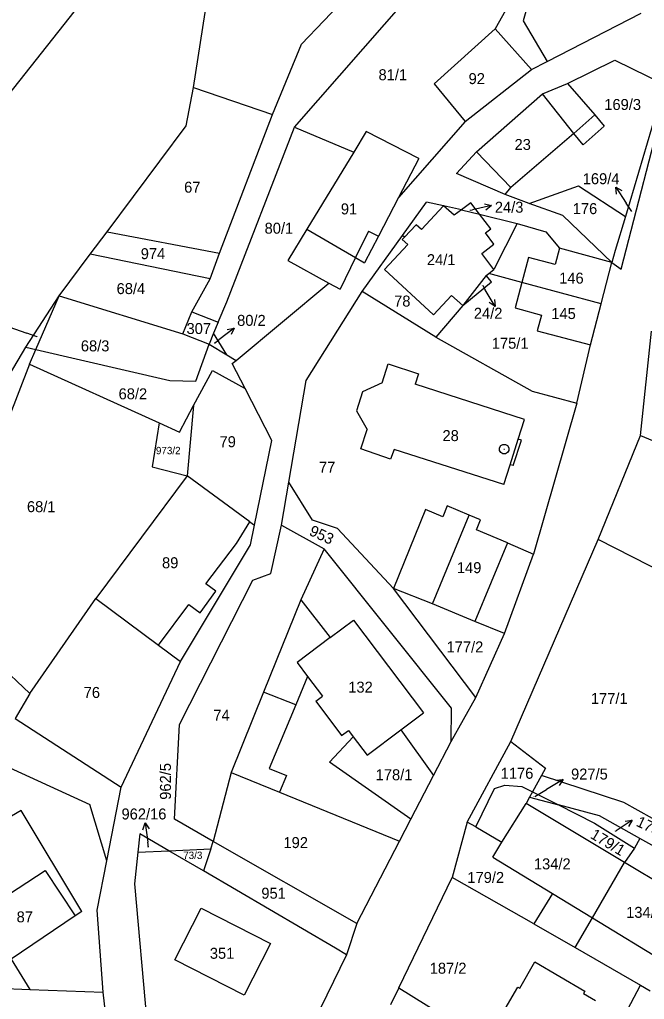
# Model space of a CAD drawing. Extents: x -593358 to -590116, y -1072518 to -1068420.
# Drawn here: x -591794.4 to -591697.7, y -1070880.4 to -1070728.7 of the extents above; entities that cross this region are included whole.
import ezdxf

# ---------------------------------------------------------------- set-up
doc = ezdxf.new("R2010")
doc.units = 0
for name, color, linetype in [('Parcela KN', 7, 'Continuous'), ('Parcela ZE', 7, 'Continuous'), ('Parcelní číslo', 7, 'Continuous'), ('Parcelní číslo_stavební', 7, 'Continuous'), ('stavby - vnitřní kresba', 7, 'Continuous'), ('Vrstva 16', 7, 'Continuous'), ('Vrstva 24', 7, 'Continuous')]:
    doc.layers.add(name, color=color, linetype=linetype)

msp = doc.modelspace()

# ---------------------------------------------------------------- linework, layer by layer
at = {"layer": 'Parcela KN'}
for p, q in [((-591767.47, -1070739.19), (-591761.53, -1070700.35)), ((-591750.75, -1070732.51), (-591735.56, -1070716.47)), ((-591751.85, -1070745.33), (-591730.3, -1070720.71)), ((-591714.68, -1070722.61), (-591716.43, -1070728.87)), ((-591808.6, -1070756.12), (-591784.98, -1070726.25)), ((-591718.7, -1070726.48), (-591720.77, -1070730.15)), ((-591712.74, -1070735.17), (-591698.2, -1070727.71)), ((-591716.43, -1070728.87), (-591712.74, -1070735.17)), ((-591720.77, -1070730.15), (-591730.23, -1070738.62)), ((-591715.16, -1070736.43), (-591720.77, -1070730.15)), ((-591755.25, -1070743.39), (-591750.75, -1070732.51)), ((-591715.16, -1070736.43), (-591712.74, -1070735.17)), ((-591709.59, -1070738.58), (-591702.24, -1070734.99)), ((-591702.24, -1070734.99), (-591694.58, -1070738.76)), ((-591725.41, -1070744.46), (-591715.16, -1070736.43)), ((-591730.23, -1070738.62), (-591725.41, -1070744.46)), ((-591713.47, -1070740.19), (-591709.59, -1070738.58)), ((-591709.59, -1070738.58), (-591705.35, -1070743.42)), ((-591694.58, -1070738.76), (-591700.63, -1070759.16)), ((-591768.64, -1070745.16), (-591767.47, -1070739.19)), ((-591767.47, -1070739.19), (-591755.25, -1070743.39)), ((-591723.66, -1070749.18), (-591713.47, -1070740.19)), ((-591701.3, -1070767.34), (-591694.05, -1070739.29)), ((-591763.47, -1070764.84), (-591755.25, -1070743.39)), ((-591725.41, -1070744.46), (-591735.73, -1070756.25)), ((-591705.35, -1070743.42), (-591703.93, -1070745.17)), ((-591780.86, -1070761.53), (-591768.64, -1070745.16)), ((-591762.32, -1070772.38), (-591751.85, -1070745.33)), ((-591751.85, -1070745.33), (-591742.67, -1070749.21)), ((-591740.73, -1070746.02), (-591742.67, -1070749.21)), ((-591732.58, -1070750.22), (-591740.73, -1070746.02)), ((-591708.63, -1070746.35), (-591718.34, -1070754.71)), ((-591707.17, -1070748.06), (-591708.63, -1070746.35)), ((-591703.93, -1070745.17), (-591707.17, -1070748.06)), ((-591742.67, -1070749.21), (-591749.93, -1070761.16)), ((-591726.78, -1070752.5), (-591723.66, -1070749.18)), ((-591732.58, -1070750.22), (-591735.73, -1070756.25)), ((-591719.25, -1070755.77), (-591726.78, -1070752.5)), ((-591719.25, -1070755.77), (-591718.34, -1070754.71)), ((-591715.51, -1070757.19), (-591707.89, -1070754.41)), ((-591707.89, -1070754.41), (-591700.63, -1070759.16)), ((-591735.73, -1070756.25), (-591738.86, -1070762.22)), ((-591735.13, -1070762.12), (-591731.39, -1070756.94)), ((-591728.8, -1070757.52), (-591731.39, -1070756.94)), ((-591724.55, -1070757.04), (-591726, -1070758.13)), ((-591723.19, -1070758.83), (-591724.55, -1070757.04)), ((-591715.51, -1070757.19), (-591719.25, -1070755.77)), ((-591726, -1070758.13), (-591728.8, -1070757.52)), ((-591726, -1070758.13), (-591723.19, -1070758.83)), ((-591710.3, -1070759.02), (-591715.51, -1070757.19)), ((-591723.19, -1070758.83), (-591717.4, -1070760.27)), ((-591702.7, -1070766.29), (-591710.3, -1070759.02)), ((-591700.63, -1070759.16), (-591702.19, -1070764.43)), ((-591783.46, -1070765.01), (-591780.86, -1070761.53)), ((-591780.86, -1070761.53), (-591763.47, -1070764.84)), ((-591749.93, -1070761.16), (-591752.87, -1070766.01)), ((-591717.4, -1070760.27), (-591720.98, -1070767.38)), ((-591717.4, -1070760.27), (-591712.96, -1070761.56)), ((-591712.96, -1070761.56), (-591710.82, -1070764.1)), ((-591741.37, -1070770.79), (-591735.13, -1070762.12)), ((-591738.86, -1070762.22), (-591741.02, -1070766.35)), ((-591734.83, -1070762.4), (-591735.16, -1070762.75)), ((-591735.16, -1070762.75), (-591734.33, -1070763.51)), ((-591734.83, -1070762.4), (-591735.13, -1070762.12)), ((-591734.33, -1070763.51), (-591737.94, -1070767.38)), ((-591702.7, -1070766.29), (-591710.82, -1070764.1)), ((-591702.19, -1070764.43), (-591702.7, -1070766.29)), ((-591788.27, -1070771.44), (-591783.46, -1070765.01)), ((-591764.93, -1070768.82), (-591783.46, -1070765.01)), ((-591764.93, -1070768.82), (-591763.47, -1070764.84)), ((-591752.87, -1070766.01), (-591746.54, -1070769.48)), ((-591742.4, -1070765.55), (-591744.8, -1070770.44)), ((-591742.4, -1070765.55), (-591741.02, -1070766.35)), ((-591737.94, -1070767.38), (-591730.32, -1070774.38)), ((-591721.75, -1070767.99), (-591720.98, -1070767.38)), ((-591704.36, -1070772.68), (-591702.7, -1070766.29)), ((-591702.7, -1070766.29), (-591701.3, -1070767.34)), ((-591767.74, -1070773.96), (-591764.93, -1070768.82)), ((-591722.18, -1070768.31), (-591725.8, -1070772.97)), ((-591722.18, -1070768.31), (-591721.75, -1070767.99)), ((-591721.36, -1070769.28), (-591722.18, -1070768.31)), ((-591716.64, -1070769.37), (-591721.75, -1070767.99)), ((-591760.88, -1070781.48), (-591746.54, -1070769.48)), ((-591746.54, -1070769.48), (-591744.8, -1070770.44)), ((-591725.8, -1070772.97), (-591721.36, -1070769.28)), ((-591716.64, -1070769.37), (-591717.71, -1070773.34)), ((-591704.36, -1070772.68), (-591716.64, -1070769.37)), ((-591793.45, -1070779.4), (-591788.27, -1070771.44)), ((-591791.89, -1070779.76), (-591788.27, -1070771.44)), ((-591788.27, -1070771.44), (-591769.14, -1070777.35)), ((-591750.06, -1070784.55), (-591741.37, -1070770.79)), ((-591729.96, -1070777.88), (-591741.37, -1070770.79)), ((-591730.32, -1070774.38), (-591727.56, -1070771.4)), ((-591727.56, -1070771.4), (-591725.8, -1070772.97)), ((-591763.69, -1070775.55), (-591762.32, -1070772.38)), ((-591725.8, -1070772.97), (-591729.96, -1070777.88)), ((-591717.71, -1070773.34), (-591713.6, -1070774.44)), ((-591706.02, -1070779.06), (-591704.36, -1070772.68)), ((-591769.14, -1070777.35), (-591767.74, -1070773.96)), ((-591767.74, -1070773.96), (-591763.69, -1070775.55)), ((-591713.6, -1070774.44), (-591714.26, -1070776.88)), ((-591763.69, -1070775.55), (-591764.39, -1070777.25)), ((-591769.14, -1070777.35), (-591765.08, -1070778.93)), ((-591764.39, -1070777.25), (-591765.08, -1070778.93)), ((-591729.96, -1070777.88), (-591715.04, -1070786.2)), ((-591714.26, -1070776.88), (-591706.02, -1070779.06)), ((-591698.3, -1070793.09), (-591696.56, -1070776.94)), ((-591813.62, -1070813.35), (-591793.45, -1070779.4)), ((-591793.45, -1070779.4), (-591791.89, -1070779.76)), ((-591792.87, -1070782.02), (-591791.89, -1070779.76)), ((-591791.89, -1070779.76), (-591771.13, -1070784.57)), ((-591767.12, -1070784.66), (-591765.08, -1070778.93)), ((-591765.08, -1070778.93), (-591762.35, -1070780.59)), ((-591708.15, -1070788.05), (-591706.02, -1070779.06)), ((-591762.35, -1070780.59), (-591760.88, -1070781.48)), ((-591792.87, -1070782.02), (-591799.09, -1070798.04)), ((-591792.87, -1070782.02), (-591772.79, -1070791.13)), ((-591761.51, -1070781.96), (-591760.88, -1070781.48)), ((-591759.51, -1070785.82), (-591761.51, -1070781.96)), ((-591738.29, -1070784.95), (-591737.34, -1070782)), ((-591737.34, -1070782), (-591732.66, -1070783.55)), ((-591767.47, -1070788.45), (-591764.57, -1070783)), ((-591764.57, -1070783), (-591759.51, -1070785.82)), ((-591732.66, -1070783.55), (-591733.17, -1070785.14)), ((-591771.13, -1070784.57), (-591767.12, -1070784.66)), ((-591755.35, -1070793.84), (-591759.51, -1070785.82)), ((-591752.74, -1070800.32), (-591750.06, -1070784.55)), ((-591738.29, -1070784.95), (-591741.34, -1070786.33)), ((-591716.22, -1070790.59), (-591733.17, -1070785.14)), ((-591741.34, -1070786.33), (-591742.24, -1070789.27)), ((-591715.04, -1070786.2), (-591708.15, -1070788.05)), ((-591769.65, -1070792.55), (-591767.47, -1070788.45)), ((-591767.47, -1070788.45), (-591768.49, -1070799.34)), ((-591708.15, -1070788.05), (-591714.87, -1070811.47)), ((-591742.24, -1070789.27), (-591740.6, -1070792.14)), ((-591772.79, -1070791.13), (-591773.9, -1070797.91)), ((-591772.79, -1070791.13), (-591769.65, -1070792.55)), ((-591717.21, -1070793.67), (-591716.22, -1070790.59)), ((-591741.57, -1070795.15), (-591740.6, -1070792.14)), ((-591704.86, -1070809.18), (-591698.3, -1070793.09)), ((-591698.3, -1070793.09), (-591681.05, -1070800.25)), ((-591758.05, -1070806.94), (-591755.35, -1070793.84)), ((-591717.98, -1070797.75), (-591716.73, -1070793.82)), ((-591716.73, -1070793.82), (-591717.21, -1070793.67)), ((-591736.98, -1070796.76), (-591741.57, -1070795.15)), ((-591736.42, -1070795.25), (-591736.98, -1070796.76)), ((-591719.45, -1070800.68), (-591736.42, -1070795.25)), ((-591773.9, -1070797.91), (-591768.49, -1070799.34)), ((-591719.45, -1070800.68), (-591718.46, -1070797.6)), ((-591717.98, -1070797.75), (-591718.46, -1070797.6)), ((-591768.49, -1070799.34), (-591782.59, -1070818.33)), ((-591758.74, -1070806.44), (-591768.49, -1070799.34)), ((-591753.87, -1070806.96), (-591752.74, -1070800.32)), ((-591749.08, -1070806.18), (-591752.74, -1070800.32)), ((-591728.2, -1070803.99), (-591728.89, -1070805.65)), ((-591724.79, -1070805.39), (-591728.2, -1070803.99)), ((-591731.58, -1070804.54), (-591736.52, -1070816.79)), ((-591728.89, -1070805.65), (-591731.58, -1070804.54)), ((-591723.04, -1070806.12), (-591724.79, -1070805.39)), ((-591758.74, -1070806.44), (-591758.05, -1070806.94)), ((-591758.68, -1070810), (-591758.05, -1070806.94)), ((-591755.54, -1070814.42), (-591753.87, -1070806.96)), ((-591753.87, -1070806.96), (-591747.25, -1070810.64)), ((-591745.21, -1070807.46), (-591749.08, -1070806.18)), ((-591723.69, -1070807.69), (-591723.04, -1070806.12)), ((-591736.52, -1070816.79), (-591745.21, -1070807.46)), ((-591718.88, -1070809.68), (-591723.69, -1070807.69)), ((-591769.51, -1070828.06), (-591758.68, -1070810)), ((-591718.88, -1070809.68), (-591714.87, -1070811.47)), ((-591718.37, -1070840.45), (-591704.86, -1070809.18)), ((-591684.3, -1070819.65), (-591704.86, -1070809.18)), ((-591747.25, -1070810.64), (-591750.87, -1070818.54)), ((-591727.54, -1070835.29), (-591747.25, -1070810.64)), ((-591719.36, -1070823.73), (-591714.87, -1070811.47)), ((-591813.62, -1070813.35), (-591792.85, -1070833.03)), ((-591758.31, -1070815.49), (-591755.54, -1070814.42)), ((-591769.63, -1070837.84), (-591758.31, -1070815.49)), ((-591730.47, -1070819.14), (-591736.52, -1070816.79)), ((-591723.76, -1070833.65), (-591736.52, -1070816.79)), ((-591792.85, -1070833.03), (-591782.59, -1070818.33)), ((-591782.59, -1070818.33), (-591772.88, -1070825.54)), ((-591750.87, -1070818.54), (-591756.64, -1070832.84)), ((-591723.91, -1070821.85), (-591730.47, -1070819.14)), ((-591719.36, -1070823.73), (-591723.91, -1070821.85)), ((-591723.76, -1070833.65), (-591719.36, -1070823.73)), ((-591772.88, -1070825.54), (-591769.51, -1070828.06)), ((-591778.69, -1070847.53), (-591769.51, -1070828.06)), ((-591756.64, -1070832.84), (-591761.65, -1070845.27)), ((-591792.85, -1070833.03), (-591795.12, -1070836.9)), ((-591727.6, -1070840.45), (-591723.76, -1070833.65)), ((-591727.6, -1070840.45), (-591727.54, -1070835.29)), ((-591795.12, -1070836.9), (-591778.69, -1070847.53)), ((-591770.41, -1070852.48), (-591769.63, -1070837.84)), ((-591740.6, -1070842.59), (-591735.41, -1070838.67)), ((-591735.41, -1070838.67), (-591730.32, -1070845.7)), ((-591742.77, -1070839.72), (-591746.42, -1070843.66)), ((-591742.77, -1070839.72), (-591740.6, -1070842.59)), ((-591730.32, -1070845.7), (-591727.6, -1070840.45)), ((-591725.1, -1070852.92), (-591718.37, -1070840.45)), ((-591718.37, -1070840.45), (-591712.99, -1070844.57)), ((-591802.11, -1070841.73), (-591783.56, -1070850.2)), ((-591733.83, -1070852.49), (-591746.42, -1070843.66)), ((-591712.99, -1070844.57), (-591713.63, -1070845.74)), ((-591761.65, -1070845.27), (-591764.42, -1070855.91)), ((-591761.65, -1070845.27), (-591754.19, -1070848.3)), ((-591733.83, -1070852.49), (-591730.32, -1070845.7)), ((-591713.63, -1070845.74), (-591715.01, -1070848.24)), ((-591700.88, -1070849.92), (-591713.63, -1070845.74)), ((-591780.9, -1070858.92), (-591778.69, -1070847.53)), ((-591723.79, -1070853.68), (-591720.89, -1070847.73)), ((-591720.89, -1070847.73), (-591719.3, -1070847.21)), ((-591719.3, -1070847.21), (-591716.65, -1070847.41)), ((-591716.65, -1070847.41), (-591715.01, -1070848.24)), ((-591754.19, -1070848.3), (-591735.58, -1070855.86)), ((-591715.46, -1070849.07), (-591715.99, -1070850.03)), ((-591715.01, -1070848.24), (-591715.46, -1070849.07)), ((-591715.46, -1070849.07), (-591710.96, -1070850.28)), ((-591715.01, -1070848.24), (-591710.96, -1070850.28)), ((-591780.9, -1070858.92), (-591783.56, -1070850.2)), ((-591700.75, -1070859.19), (-591715.99, -1070850.03)), ((-591710.96, -1070850.28), (-591705.38, -1070853.09)), ((-591704.65, -1070851.98), (-591710.96, -1070850.28)), ((-591689.25, -1070856.37), (-591700.88, -1070849.92)), ((-591794.18, -1070851.14), (-591802.93, -1070856.16)), ((-591784.78, -1070866.75), (-591794.18, -1070851.14)), ((-591764.42, -1070855.91), (-591770.41, -1070852.48)), ((-591735.58, -1070855.86), (-591733.83, -1070852.49)), ((-591698.38, -1070855.49), (-591704.65, -1070851.98)), ((-591725.1, -1070852.92), (-591727.45, -1070861.48)), ((-591723.79, -1070853.68), (-591725.1, -1070852.92)), ((-591723.79, -1070853.68), (-591719.73, -1070856.03)), ((-591705.38, -1070853.09), (-591699.2, -1070856.96)), ((-591775.77, -1070854.76), (-591776.09, -1070857.57)), ((-591771.31, -1070857.36), (-591775.77, -1070854.76)), ((-591698.38, -1070855.49), (-591699.2, -1070856.96)), ((-591690.91, -1070859.62), (-591698.38, -1070855.49)), ((-591771.31, -1070857.36), (-591764.81, -1070857.08)), ((-591764.81, -1070857.08), (-591765.96, -1070860.48)), ((-591764.81, -1070857.08), (-591764.42, -1070855.91)), ((-591742.2, -1070868.65), (-591764.42, -1070855.91)), ((-591742.2, -1070868.65), (-591735.58, -1070855.86)), ((-591721.17, -1070858.35), (-591719.73, -1070856.03)), ((-591699.2, -1070856.96), (-591700.75, -1070859.19)), ((-591776.09, -1070857.57), (-591776.64, -1070862.51)), ((-591776.09, -1070857.57), (-591771.31, -1070857.36)), ((-591765.96, -1070860.48), (-591771.31, -1070857.36)), ((-591721.17, -1070858.35), (-591711.93, -1070863.97)), ((-591782.41, -1070866.56), (-591780.9, -1070858.92)), ((-591705.74, -1070867.75), (-591700.75, -1070859.19)), ((-591745.5, -1070872.42), (-591765.96, -1070860.48)), ((-591735.72, -1070878.57), (-591727.45, -1070861.48)), ((-591714.79, -1070868.68), (-591727.45, -1070861.48)), ((-591776.64, -1070862.51), (-591774.31, -1070888.51)), ((-591711.93, -1070863.97), (-591714.79, -1070868.68)), ((-591770.38, -1070874.24), (-591766.3, -1070866.25)), ((-591766.3, -1070866.25), (-591755.57, -1070871.73)), ((-591785.81, -1070867.45), (-591795.71, -1070874.14)), ((-591784.78, -1070866.75), (-591785.81, -1070867.45)), ((-591781.49, -1070879.26), (-591782.41, -1070866.56)), ((-591708.41, -1070872.33), (-591705.74, -1070867.75)), ((-591742.2, -1070868.65), (-591743.78, -1070873.47)), ((-591714.79, -1070868.68), (-591708.41, -1070872.33)), ((-591755.57, -1070871.73), (-591759.65, -1070879.72)), ((-591743.78, -1070873.47), (-591752.82, -1070891.97)), ((-591743.78, -1070873.47), (-591745.5, -1070872.42)), ((-591708.41, -1070872.33), (-591698.28, -1070878.19)), ((-591795.71, -1070874.14), (-591792.81, -1070878.83)), ((-591759.65, -1070879.72), (-591770.38, -1070874.24)), ((-591716.99, -1070878.63), (-591714.62, -1070874.58)), ((-591714.62, -1070874.58), (-591706.9, -1070879.09)), ((-591823.26, -1070877.69), (-591792.81, -1070878.83)), ((-591707.72, -1070895.93), (-591698.28, -1070878.19)), ((-591698.28, -1070878.19), (-591696.8, -1070879.05)), ((-591792.81, -1070878.83), (-591781.49, -1070879.26)), ((-591780.98, -1070883.77), (-591781.49, -1070879.26)), ((-591735.72, -1070878.57), (-591736.98, -1070881.24)), ((-591735.72, -1070878.57), (-591707.72, -1070895.93)), ((-591719.94, -1070883.09), (-591717.25, -1070878.48)), ((-591717.25, -1070878.48), (-591716.99, -1070878.63)), ((-591706.9, -1070879.09), (-591707.13, -1070879.48)), ((-591707.13, -1070879.48), (-591705.26, -1070880.55))]:
    msp.add_line(p, q, dxfattribs=at)
at = {"layer": 'Parcela ZE'}
msp.add_line((-591762.35, -1070780.59), (-591764.39, -1070777.25), dxfattribs=at)
at = {"layer": 'stavby - vnitřní kresba'}
for p, q in [((-591708.63, -1070746.35), (-591713.47, -1070740.19)), ((-591708.63, -1070746.35), (-591705.35, -1070743.42)), ((-591718.34, -1070754.71), (-591723.66, -1070749.18)), ((-591728.8, -1070757.52), (-591732.2, -1070761.19)), ((-591727.15, -1070758.99), (-591728.8, -1070757.52)), ((-591726, -1070758.13), (-591727.15, -1070758.99)), ((-591721.46, -1070761.09), (-591723.19, -1070758.83)), ((-591749.93, -1070761.16), (-591742.4, -1070765.55)), ((-591740.39, -1070761.47), (-591742.4, -1070765.55)), ((-591740.39, -1070761.47), (-591738.86, -1070762.22)), ((-591733.02, -1070760.45), (-591734.83, -1070762.4)), ((-591732.2, -1070761.19), (-591733.02, -1070760.45)), ((-591722.29, -1070761.72), (-591721.46, -1070761.09)), ((-591720.97, -1070763.46), (-591722.29, -1070761.72)), ((-591722.86, -1070764.91), (-591720.97, -1070763.46)), ((-591710.82, -1070764.1), (-591711.5, -1070766.61)), ((-591720.98, -1070767.38), (-591722.86, -1070764.91)), ((-591715.6, -1070765.5), (-591716.64, -1070769.37)), ((-591711.5, -1070766.61), (-591715.6, -1070765.5)), ((-591718.46, -1070797.6), (-591717.21, -1070793.67)), ((-591730.47, -1070819.14), (-591724.79, -1070805.39)), ((-591760.83, -1070809.81), (-591758.74, -1070806.44)), ((-591765.57, -1070816.05), (-591760.83, -1070809.81)), ((-591718.88, -1070809.68), (-591723.91, -1070821.85)), ((-591764.02, -1070817.19), (-591765.57, -1070816.05)), ((-591766.48, -1070820.54), (-591764.02, -1070817.19)), ((-591750.87, -1070818.54), (-591746.32, -1070824.37)), ((-591772.88, -1070825.54), (-591768.22, -1070819.26)), ((-591768.22, -1070819.26), (-591766.48, -1070820.54)), ((-591746.32, -1070824.37), (-591742.72, -1070821.69)), ((-591742.72, -1070821.69), (-591731.9, -1070836.02)), ((-591746.32, -1070824.37), (-591751.46, -1070828.2)), ((-591751.46, -1070828.2), (-591749.82, -1070830.38)), ((-591749.82, -1070830.38), (-591751.65, -1070834.76)), ((-591749.82, -1070830.38), (-591747.53, -1070833.41)), ((-591751.65, -1070834.76), (-591756.64, -1070832.84)), ((-591748.56, -1070834.19), (-591747.53, -1070833.41)), ((-591748.56, -1070834.19), (-591744.55, -1070839.51)), ((-591751.65, -1070834.76), (-591755.77, -1070844.61)), ((-591735.41, -1070838.67), (-591731.9, -1070836.02)), ((-591744.55, -1070839.51), (-591743.51, -1070838.73)), ((-591743.51, -1070838.73), (-591742.77, -1070839.72)), ((-591755.77, -1070844.61), (-591753.09, -1070845.69)), ((-591753.09, -1070845.69), (-591754.19, -1070848.3)), ((-591719.73, -1070856.03), (-591715.99, -1070850.03)), ((-591689.07, -1070866.25), (-591700.75, -1070859.19)), ((-591797.52, -1070865), (-591790.43, -1070860.4)), ((-591790.43, -1070860.4), (-591785.81, -1070867.45)), ((-591711.93, -1070863.97), (-591705.74, -1070867.75)), ((-591705.74, -1070867.75), (-591694.23, -1070874.79))]:
    msp.add_line(p, q, dxfattribs=at)
at = {"layer": 'Vrstva 16'}
for p, q in [((-591702.127, -1070754.612), (-591700.48, -1070757.12)), ((-591724.66, -1070758.22), (-591724.27, -1070758.13)), ((-591721.34, -1070757.485), (-591724.27, -1070758.13)), ((-591699.64, -1070758.4), (-591700.48, -1070757.12)), ((-591722.7, -1070769.86), (-591722.31, -1070770.53)), ((-591720.8, -1070773.122), (-591722.31, -1070770.53)), ((-591796.099, -1070776.233), (-591793.27, -1070777.23)), ((-591761.175, -1070776.451), (-591763.56, -1070778.27)), ((-591791.67, -1070777.79), (-591793.27, -1070777.23)), ((-591764.22, -1070778.77), (-591763.56, -1070778.27)), ((-591710.272, -1070846.338), (-591712.84, -1070847.89)), ((-591714.65, -1070848.99), (-591712.84, -1070847.89)), ((-591774.961, -1070853.057), (-591774.56, -1070856.03)), ((-591699.567, -1070852.622), (-591702.06, -1070854.29)), ((-591702.17, -1070854.36), (-591702.06, -1070854.29)), ((-591774.45, -1070856.83), (-591774.56, -1070856.03))]:
    msp.add_line(p, q, dxfattribs=at)
for points in [[(-591701.996, -1070755.723), (-591702.127, -1070754.612), (-591701.16, -1070755.174)], [(-591722.424, -1070757.212), (-591721.34, -1070757.485), (-591722.209, -1070758.188)], [(-591720.871, -1070772.007), (-591720.8, -1070773.122), (-591721.735, -1070772.51)], [(-591762.273, -1070776.66), (-591761.175, -1070776.451), (-591761.667, -1070777.455)], [(-591711.387, -1070846.428), (-591710.272, -1070846.338), (-591710.87, -1070847.283)], [(-591775.323, -1070854.115), (-591774.961, -1070853.057), (-591774.332, -1070853.981)], [(-591700.676, -1070852.762), (-591699.567, -1070852.622), (-591700.12, -1070853.594)]]:
    msp.add_lwpolyline(points, dxfattribs=at)
at = {"layer": 'Vrstva 24'}
msp.add_line((-591719.43, -1070795.18), (-591719.33, -1070795.18), dxfattribs=at)
msp.add_lwpolyline([(-591719.19, -1070794.46), (-591718.85, -1070794.65), (-591718.66, -1070794.99), (-591718.66, -1070795.38), (-591718.85, -1070795.72), (-591719.19, -1070795.91), (-591719.58, -1070795.91), (-591719.92, -1070795.72), (-591720.11, -1070795.38), (-591720.11, -1070794.99), (-591719.92, -1070794.65), (-591719.58, -1070794.46)], close=True, dxfattribs=at)

# ---------------------------------------------------------------- texts
at = {"layer": 'Parcelní číslo'}
for s, height, p in [('81/1', 1.7, (-591738.845, -1070738.08)), ('169/3', 1.7, (-591703.892, -1070742.69)), ('67', 1.7, (-591768.935, -1070755.49)), ('176', 1.7, (-591708.776, -1070758.81)), ('169/4', 0.1, (-591699.821, -1070758.4)), ('80/1', 1.7, (-591756.479, -1070761.84)), ('974', 1.7, (-591775.654, -1070765.78)), ('68/4', 1.7, (-591779.391, -1070771.19)), ('78', 1.7, (-591736.425, -1070773.12)), ('69/3', 0.1, (-591791.837, -1070777.79)), ('68/3', 1.7, (-591784.928, -1070780.06)), ('175/1', 1.7, (-591721.304, -1070779.65)), ('80/2', 0.1, (-591764.389, -1070778.77)), ('68/2', 1.7, (-591779.084, -1070787.48)), ('79', 1.7, (-591763.455, -1070794.89)), ('973/2', 1.14, (-591773.303, -1070795.98)), ('77', 1.7, (-591748.065, -1070798.84)), ('68/1', 1.7, (-591793.273, -1070804.95)), ('177/2', 1.7, (-591728.308, -1070826.66)), ('76', 1.7, (-591784.485, -1070833.71)), ('177/1', 1.7, (-591705.967, -1070834.64)), ('74', 1.7, (-591764.415, -1070837.24)), ('178/1', 1.7, (-591739.284, -1070846.45)), ('1176', 1.7, (-591719.927, -1070846.22)), ('927/5', 0.1, (-591714.857, -1070848.99)), ('192', 1.7, (-591753.56, -1070856.95)), ('179/3', 0.1, (-591702.354, -1070854.36)), ('962/16', 0.1, (-591774.676, -1070856.83)), ('73/3', 1.14, (-591769.08, -1070858.64)), ('179/2', 1.7, (-591725.089, -1070862.35)), ('951', 1.7, (-591756.983, -1070864.79)), ('187/2', 1.7, (-591730.915, -1070876.4))]:
    msp.add_text(s, height=height, dxfattribs=at).set_placement(p)
for s, rotation, p in [('953', 335.2949, (-591749.717, -1070808.437)), ('962/5', 90.01167, (-591770.979, -1070849.474)), ('179/1', 329.10696, (-591706.194, -1070855.315))]:
    msp.add_text(s, height=1.7, rotation=rotation, dxfattribs=at).set_placement(p)
at = {"layer": 'Parcelní číslo_stavební'}
for s, height, p in [('92', 1.7, (-591724.899, -1070738.68)), ('23', 1.7, (-591717.786, -1070748.88)), ('91', 1.7, (-591744.677, -1070758.85)), ('24/3', 0.1, (-591724.831, -1070758.22)), ('24/1', 1.7, (-591731.349, -1070766.71)), ('146', 1.7, (-591710.876, -1070769.57)), ('24/2', 0.1, (-591722.87, -1070769.86)), ('145', 1.7, (-591712.093, -1070775.05)), ('307', 1.7, (-591768.568, -1070777.37)), ('28', 1.7, (-591728.939, -1070793.95)), ('89', 1.7, (-591772.362, -1070813.63)), ('149', 1.7, (-591726.716, -1070814.39)), ('132', 1.7, (-591743.527, -1070832.89)), ('134/2', 1.7, (-591714.786, -1070860.25)), ('134/1', 1.7, (-591700.504, -1070867.75)), ('87', 1.7, (-591794.871, -1070868.45)), ('351', 1.7, (-591764.96, -1070874.09))]:
    msp.add_text(s, height=height, dxfattribs=at).set_placement(p)
at = {"layer": 'Vrstva 16'}
for s, p in [('169/4', (-591707.228, -1070754.18)), ('24/3', (-591720.833, -1070758.59)), ('24/2', (-591724.083, -1070775.01)), ('80/2', (-591760.733, -1070776.11)), ('927/5', (-591709.033, -1070846.34)), ('962/16', (-591778.634, -1070852.52))]:
    msp.add_text(s, height=1.7, dxfattribs=at).set_placement(p)
msp.add_text('179/3', height=1.7, rotation=334.49276, dxfattribs=at).set_placement((-591699.086, -1070853.459))

doc.saveas('drawing.dxf')
